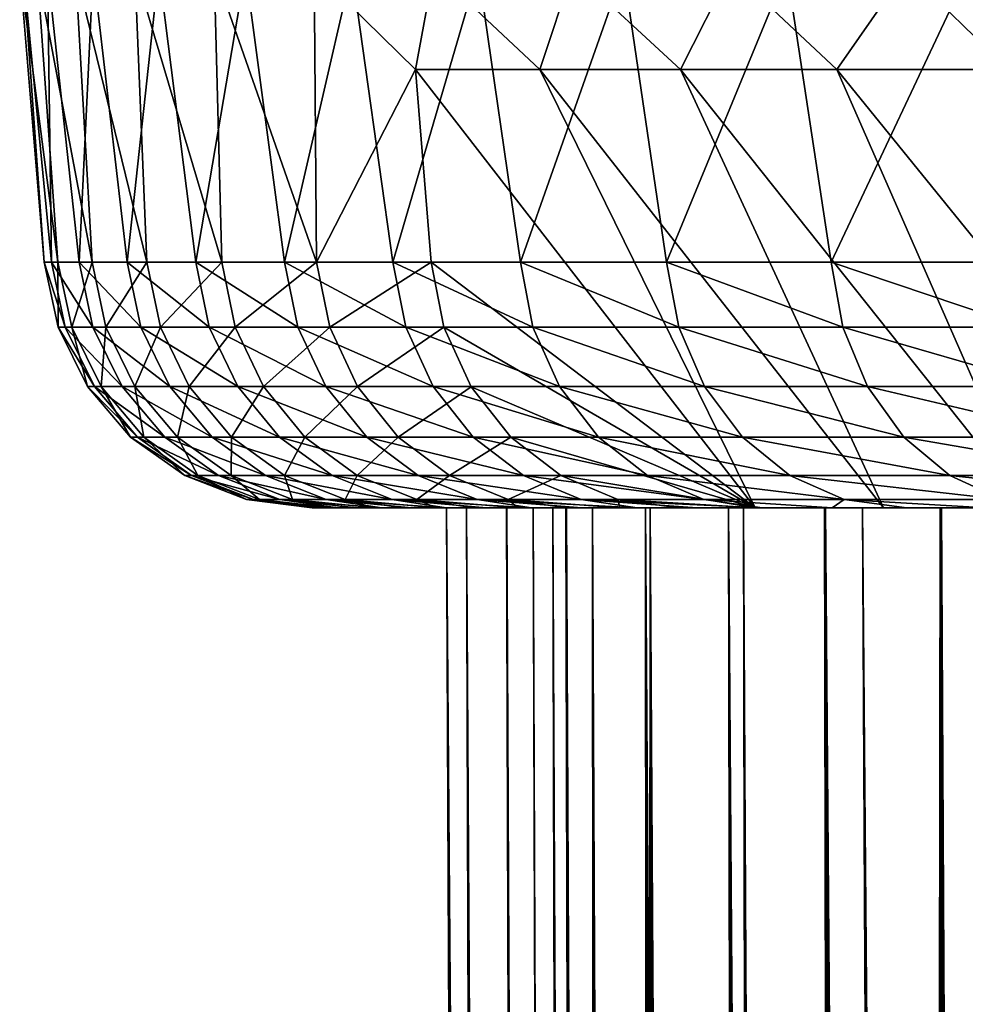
# Model space of a CAD drawing. Header units: millimetres. Extents: x -39 to 39, y -2 to 145.
# Tile 656 of 656: x -19 to -15.48, y 119.15 to 122.81. Entities that reach past the tile are written whole.
import ezdxf

# ---------------------------------------------------------------- set-up
doc = ezdxf.new("R2010")
doc.units = ezdxf.units.MM
doc.header["$LTSCALE"] = 65.185185
for name, color, linetype in [('1', 7, 'CONTINUOUS'), ('12', 7, 'CONTINUOUS'), ('164', 7, 'CONTINUOUS'), ('166', 7, 'CONTINUOUS'), ('2', 7, 'CONTINUOUS'), ('3', 7, 'CONTINUOUS'), ('42', 7, 'CONTINUOUS'), ('43', 7, 'CONTINUOUS'), ('44', 7, 'CONTINUOUS'), ('61', 7, 'CONTINUOUS'), ('62', 7, 'CONTINUOUS'), ('63', 7, 'CONTINUOUS'), ('64', 7, 'CONTINUOUS'), ('65', 7, 'CONTINUOUS')]:
    doc.layers.add(name, color=color, linetype=linetype)

msp = doc.modelspace()

# ---------------------------------------------------------------- linework, layer by layer
at = {"layer": '1', "color": 7, "linetype": 'Continuous'}
for points in [[(-17.4079, 121, 0.5786), (-17.3333, 121, 1.7101), (-17.9083, 121, 0.0835), (-17.4079, 121, 0.5786)], [(-17.9083, 121, 0.0835), (-17.3333, 121, 1.7101), (-17.8958, 121, 0.6778), (-17.9083, 121, 0.0835)], [(-17.9012, 121, -0.5114), (-17.4079, 121, 0.5786), (-17.9083, 121, 0.0835), (-17.9012, 121, -0.5114)], [(-17.0856, 121, 0.5681), (-17.4079, 121, 0.5786), (-17.9012, 121, -0.5114), (-17.0856, 121, 0.5681)], [(-17.8745, 121, -1.1048), (-17.0856, 121, 0.5681), (-17.9012, 121, -0.5114), (-17.8745, 121, -1.1048)], [(-17.8958, 121, 0.6778), (-17.3333, 121, 1.7101), (-17.8636, 121, 1.2699), (-17.8958, 121, 0.6778)], [(-17.8282, 121, -1.6954), (-17.0856, 121, 0.5681), (-17.8745, 121, -1.1048), (-17.8282, 121, -1.6954)], [(-17.3333, 121, 1.7101), (-17.1853, 121, 2.8344), (-17.8636, 121, 1.2699), (-17.3333, 121, 1.7101)], [(-17.8636, 121, 1.2699), (-17.1853, 121, 2.8344), (-17.8117, 121, 1.8604), (-17.8636, 121, 1.2699)], [(-17.0859, 121, -0.5564), (-17.0856, 121, 0.5681), (-17.8282, 121, -1.6954), (-17.0859, 121, -0.5564)], [(-17.7619, 121, -2.2859), (-17.0859, 121, -0.5564), (-17.8282, 121, -1.6954), (-17.7619, 121, -2.2859)], [(-17.1853, 121, 2.8344), (-16.9645, 121, 3.9466), (-17.8117, 121, 1.8604), (-17.1853, 121, 2.8344)], [(-17.8117, 121, 1.8604), (-16.9645, 121, 3.9466), (-17.74, 121, 2.4507), (-17.8117, 121, 1.8604)], [(-17.0124, 121, -1.6785), (-17.0859, 121, -0.5564), (-17.7619, 121, -2.2859), (-17.0124, 121, -1.6785)], [(-17.6759, 121, -2.8754), (-17.0124, 121, -1.6785), (-17.7619, 121, -2.2859), (-17.6759, 121, -2.8754)], [(-17.74, 121, 2.4507), (-16.9645, 121, 3.9466), (-17.6487, 121, 3.0389), (-17.74, 121, 2.4507)], [(-17.5706, 121, -3.4614), (-17.0124, 121, -1.6785), (-17.6759, 121, -2.8754), (-17.5706, 121, -3.4614)], [(-16.9645, 121, 3.9466), (-15.9983, 121, 6.0244), (-17.6487, 121, 3.0389), (-16.9645, 121, 3.9466)], [(-17.6487, 121, 3.0389), (-15.9983, 121, 6.0244), (-17.5383, 121, 3.623), (-17.6487, 121, 3.0389)], [(-17.1834, 121, -2.8458), (-17.0124, 121, -1.6785), (-17.5706, 121, -3.4614), (-17.1834, 121, -2.8458)], [(-17.4466, 121, -4.0416), (-17.1834, 121, -2.8458), (-17.5706, 121, -3.4614), (-17.4466, 121, -4.0416)], [(-15.9983, 121, 6.0244), (-15.5676, 121, 7.0632), (-17.5383, 121, 3.623), (-15.9983, 121, 6.0244)], [(-17.5383, 121, 3.623), (-15.5676, 121, 7.0632), (-17.4089, 121, 4.2013), (-17.5383, 121, 3.623)], [(-16.9618, 121, -3.9579), (-17.1834, 121, -2.8458), (-17.4466, 121, -4.0416), (-16.9618, 121, -3.9579)], [(-17.3041, 121, -4.6145), (-16.9618, 121, -3.9579), (-17.4466, 121, -4.0416), (-17.3041, 121, -4.6145)], [(-15.5676, 121, 7.0632), (-15.8614, 121, 7.1963), (-17.4089, 121, 4.2013), (-15.5676, 121, 7.0632)], [(-17.4089, 121, 4.2013), (-15.8614, 121, 7.1963), (-17.26, 121, 4.7758), (-17.4089, 121, 4.2013)], [(-17.1428, 121, -5.1821), (-16.9618, 121, -3.9579), (-17.3041, 121, -4.6145), (-17.1428, 121, -5.1821)], [(-15.8614, 121, 7.1963), (-15.3595, 121, 8.2131), (-17.26, 121, 4.7758), (-15.8614, 121, 7.1963)], [(-17.26, 121, 4.7758), (-15.3595, 121, 8.2131), (-17.0918, 121, 5.3464), (-17.26, 121, 4.7758)], [(-16.8652, 121, -2.7933), (-17.0124, 121, -1.6785), (-17.1834, 121, -2.8458), (-16.8652, 121, -2.7933)], [(-16.6684, 121, -5.0532), (-16.9618, 121, -3.9579), (-17.1428, 121, -5.1821), (-16.6684, 121, -5.0532)], [(-16.9625, 121, -5.7444), (-16.6684, 121, -5.0532), (-17.1428, 121, -5.1821), (-16.9625, 121, -5.7444)], [(-17.0918, 121, 5.3464), (-15.3595, 121, 8.2131), (-13.2932, 121, 12.0003), (-17.0918, 121, 5.3464)], [(-16.9048, 121, 5.9113), (-17.0918, 121, 5.3464), (-13.2932, 121, 12.0003), (-16.9048, 121, 5.9113)], [(-16.6504, 121, 3.8734), (-16.3597, 121, 4.9596), (-16.9645, 121, 3.9466), (-16.6504, 121, 3.8734)], [(-16.3597, 121, 4.9596), (-15.9983, 121, 6.0244), (-16.9645, 121, 3.9466), (-16.3597, 121, 4.9596)], [(-16.7634, 121, -6.3015), (-16.6684, 121, -5.0532), (-16.9625, 121, -5.7444), (-16.7634, 121, -6.3015)], [(-16.6996, 121, 6.4686), (-16.9048, 121, 5.9113), (-13.6835, 121, 11.5535), (-16.6996, 121, 6.4686)], [(-13.6835, 121, 11.5535), (-16.9048, 121, 5.9113), (-13.2932, 121, 12.0003), (-13.6835, 121, 11.5535)], [(-16.3042, 121, -6.1271), (-16.6684, 121, -5.0532), (-16.7634, 121, -6.3015), (-16.3042, 121, -6.1271)], [(-16.5455, 121, -6.8534), (-16.3042, 121, -6.1271), (-16.7634, 121, -6.3015), (-16.5455, 121, -6.8534)], [(-16.4766, 121, 7.0173), (-16.6996, 121, 6.4686), (-14.0582, 121, 11.0944), (-16.4766, 121, 7.0173)], [(-14.0582, 121, 11.0944), (-16.6996, 121, 6.4686), (-13.6835, 121, 11.5535), (-14.0582, 121, 11.0944)], [(-16.0024, 121, -6.0135), (-16.3042, 121, -6.1271), (-16.5455, 121, -6.8534), (-16.0024, 121, -6.0135)], [(-16.2603, 121, -6.7352), (-16.0024, 121, -6.0135), (-16.5455, 121, -6.8534), (-16.2603, 121, -6.7352)], [(-16.2346, 121, 7.5599), (-16.4766, 121, 7.0173), (-14.4186, 121, 10.6216), (-16.2346, 121, 7.5599)], [(-14.4186, 121, 10.6216), (-16.4766, 121, 7.0173), (-14.0582, 121, 11.0944), (-14.4186, 121, 10.6216)], [(-15.5724, 121, -7.0526), (-16.0024, 121, -6.0135), (-16.2603, 121, -6.7352), (-15.5724, 121, -7.0526)], [(-15.5724, 121, -7.0526), (-16.2603, 121, -6.7352), (-15.7832, 121, -7.7873), (-15.5724, 121, -7.0526)], [(-15.9744, 121, 8.0951), (-16.2346, 121, 7.5599), (-14.7635, 121, 10.1366), (-15.9744, 121, 8.0951)], [(-14.7635, 121, 10.1366), (-16.2346, 121, 7.5599), (-14.4186, 121, 10.6216), (-14.7635, 121, 10.1366)], [(-15.6969, 121, 8.6212), (-15.9744, 121, 8.0951), (-15.092, 121, 9.6411), (-15.6969, 121, 8.6212)], [(-15.092, 121, 9.6411), (-15.9744, 121, 8.0951), (-14.7635, 121, 10.1366), (-15.092, 121, 9.6411)], [(-15.0751, 121, -8.0611), (-15.5724, 121, -7.0526), (-15.7832, 121, -7.7873), (-15.0751, 121, -8.0611)], [(-15.2416, 121, -8.8008), (-15.0751, 121, -8.0611), (-15.7832, 121, -7.7873), (-15.2416, 121, -8.8008)], [(-15.4028, 121, 9.1364), (-15.6969, 121, 8.6212), (-15.092, 121, 9.6411), (-15.4028, 121, 9.1364)]]:
    msp.add_3dface(points, dxfattribs=at)
at = {"layer": '12', "color": 7, "linetype": 'Continuous'}
for points in [[(-17.0859, 121, -0.5564), (-17.0124, 121, -1.6785), (-16.7955, 38.299, -0.5949), (-17.0859, 121, -0.5564)], [(-17.0856, 121, 0.5681), (-17.0859, 121, -0.5564), (-16.8009, 38.299, 0.4147), (-17.0856, 121, 0.5681)], [(-16.8009, 38.299, 0.4147), (-17.0859, 121, -0.5564), (-16.8058, 38.299, -0.0902), (-16.8009, 38.299, 0.4147)], [(-16.8058, 38.299, -0.0902), (-17.0859, 121, -0.5564), (-16.7955, 38.299, -0.5949), (-16.8058, 38.299, -0.0902)], [(-16.7809, 38.2987, 0.9191), (-17.0856, 121, 0.5681), (-16.8009, 38.299, 0.4147), (-16.7809, 38.2987, 0.9191)], [(-17.0124, 121, -1.6785), (-16.8652, 121, -2.7933), (-16.6738, 38.299, -2.1042), (-17.0124, 121, -1.6785)], [(-16.7955, 38.299, -0.5949), (-17.0124, 121, -1.6785), (-16.7701, 38.299, -1.0992), (-16.7955, 38.299, -0.5949)], [(-16.7701, 38.299, -1.0992), (-17.0124, 121, -1.6785), (-16.7295, 38.299, -1.6024), (-16.7701, 38.299, -1.0992)], [(-16.7295, 38.299, -1.6024), (-17.0124, 121, -1.6785), (-16.6738, 38.299, -2.1042), (-16.7295, 38.299, -1.6024)], [(-16.8652, 121, -2.7933), (-16.5174, 38.2987, -3.1016), (-16.6031, 38.299, -2.6041), (-16.8652, 121, -2.7933)], [(-16.6738, 38.299, -2.1042), (-16.8652, 121, -2.7933), (-16.6031, 38.299, -2.6041), (-16.6738, 38.299, -2.1042)], [(-16.6504, 121, 3.8734), (-16.447, 38.2987, 3.4554), (-16.3358, 38.299, 3.9479), (-16.6504, 121, 3.8734)], [(-16.3597, 121, 4.9596), (-16.6504, 121, 3.8734), (-16.2098, 38.299, 4.4369), (-16.3597, 121, 4.9596)], [(-16.2098, 38.299, 4.4369), (-16.6504, 121, 3.8734), (-16.3358, 38.299, 3.9479), (-16.2098, 38.299, 4.4369)], [(-15.9983, 121, 6.0244), (-16.3597, 121, 4.9596), (-15.7447, 38.299, 5.8778), (-15.9983, 121, 6.0244)], [(-15.7447, 38.299, 5.8778), (-16.3597, 121, 4.9596), (-15.9141, 38.299, 5.4023), (-15.7447, 38.299, 5.8778)], [(-15.9141, 38.299, 5.4023), (-16.3597, 121, 4.9596), (-16.0692, 38.299, 4.9218), (-15.9141, 38.299, 5.4023)], [(-16.0692, 38.299, 4.9218), (-16.3597, 121, 4.9596), (-16.2098, 38.299, 4.4369), (-16.0692, 38.299, 4.9218)], [(-16.0024, 121, -6.0135), (-15.5724, 121, -7.0526), (-15.6807, 38.299, -6.0464), (-16.0024, 121, -6.0135)], [(-15.8553, 38.2987, -5.5726), (-16.0024, 121, -6.0135), (-15.6807, 38.299, -6.0464), (-15.8553, 38.2987, -5.5726)], [(-15.5676, 121, 7.0632), (-15.9983, 121, 6.0244), (-15.3633, 38.299, 6.8126), (-15.5676, 121, 7.0632)], [(-15.3633, 38.299, 6.8126), (-15.9983, 121, 6.0244), (-15.561, 38.299, 6.3481), (-15.3633, 38.299, 6.8126)], [(-15.561, 38.299, 6.3481), (-15.9983, 121, 6.0244), (-15.7447, 38.299, 5.8778), (-15.561, 38.299, 6.3481)], [(-15.6807, 38.299, -6.0464), (-15.5724, 121, -7.0526), (-15.492, 38.299, -6.5147), (-15.6807, 38.299, -6.0464)], [(-15.5724, 121, -7.0526), (-15.0751, 121, -8.0611), (-15.2893, 38.299, -6.9771), (-15.5724, 121, -7.0526)], [(-15.492, 38.299, -6.5147), (-15.5724, 121, -7.0526), (-15.2893, 38.299, -6.9771), (-15.492, 38.299, -6.5147)], [(-15.1518, 38.2987, 7.2709), (-15.5676, 121, 7.0632), (-15.3633, 38.299, 6.8126), (-15.1518, 38.2987, 7.2709)]]:
    msp.add_3dface(points, dxfattribs=at)
at = {"layer": '164', "color": 7, "linetype": 'Continuous'}
for points in [[(-16.2603, 121, -6.7352), (-17.4658, 121.9128, -7.2346), (-17.5238, 122.6299, -7.2586), (-16.2603, 121, -6.7352)], [(-16.2603, 121, -6.7352), (-17.4179, 121.671, -7.2147), (-17.4658, 121.9128, -7.2346), (-16.2603, 121, -6.7352)], [(-17.4179, 121.671, -7.2147), (-16.2603, 121, -6.7352), (-17.317, 121.4501, -7.1729), (-17.4179, 121.671, -7.2147)], [(-17.317, 121.4501, -7.1729), (-16.2603, 121, -6.7352), (-17.1692, 121.2625, -7.1117), (-17.317, 121.4501, -7.1729)], [(-17.1692, 121.2625, -7.1117), (-16.2603, 121, -6.7352), (-16.9835, 121.1197, -7.0348), (-17.1692, 121.2625, -7.1117)], [(-16.9835, 121.1197, -7.0348), (-16.2603, 121, -6.7352), (-16.7713, 121.0304, -6.9469), (-16.9835, 121.1197, -7.0348)], [(-16.2603, 121, -6.7352), (-16.5455, 121, -6.8534), (-16.7713, 121.0304, -6.9469), (-16.2603, 121, -6.7352)]]:
    msp.add_3dface(points, dxfattribs=at)
at = {"layer": '166', "color": 7, "linetype": 'Continuous'}
for points in [[(-16.2603, 121, -6.7352), (-17.5238, 122.6299, -7.2586), (-17.0612, 122.6299, -8.2878), (-16.2603, 121, -6.7352)], [(-15.7832, 121, -7.7873), (-16.2603, 121, -6.7352), (-17.0612, 122.6299, -8.2878), (-15.7832, 121, -7.7873)], [(-15.7832, 121, -7.7873), (-17.0612, 122.6299, -8.2878), (-16.5381, 122.6299, -9.2877), (-15.7832, 121, -7.7873)], [(-15.2416, 121, -8.8008), (-15.7832, 121, -7.7873), (-16.5381, 122.6299, -9.2877), (-15.2416, 121, -8.8008)], [(-15.2416, 121, -8.8008), (-16.5381, 122.6299, -9.2877), (-15.9566, 122.6299, -10.2547), (-15.2416, 121, -8.8008)], [(-14.6341, 121, -9.7774), (-15.2416, 121, -8.8008), (-15.9566, 122.6299, -10.2547), (-14.6341, 121, -9.7774)], [(-14.6341, 121, -9.7774), (-15.9566, 122.6299, -10.2547), (-15.3185, 122.6299, -11.1854), (-14.6341, 121, -9.7774)]]:
    msp.add_3dface(points, dxfattribs=at)
at = {"layer": '2', "color": 7, "linetype": 'Continuous'}
for points in [[(-18.8523, 121.6717, -0.1898), (-18.8261, 121.6717, 1.012), (-18.9039, 121.9128, -0.1904), (-18.8523, 121.6717, -0.1898)], [(-18.9039, 121.9128, -0.1904), (-18.8261, 121.6717, 1.012), (-18.8776, 121.9128, 1.0148), (-18.9039, 121.9128, -0.1904)], [(-18.8534, 121.9128, -1.3947), (-18.8523, 121.6717, -0.1898), (-18.9039, 121.9128, -0.1904), (-18.8534, 121.9128, -1.3947)], [(-18.8261, 121.6717, 1.012), (-18.7233, 121.6717, 2.2097), (-18.8776, 121.9128, 1.0148), (-18.8261, 121.6717, 1.012)], [(-18.8776, 121.9128, 1.0148), (-18.7233, 121.6717, 2.2097), (-18.7746, 121.9128, 2.2157), (-18.8776, 121.9128, 1.0148)], [(-18.8019, 121.6717, -1.3909), (-18.8523, 121.6717, -0.1898), (-18.8534, 121.9128, -1.3947), (-18.8019, 121.6717, -1.3909)], [(-18.7262, 121.9128, -2.5933), (-18.8019, 121.6717, -1.3909), (-18.8534, 121.9128, -1.3947), (-18.7262, 121.9128, -2.5933)], [(-18.675, 121.6717, -2.5863), (-18.8019, 121.6717, -1.3909), (-18.7262, 121.9128, -2.5933), (-18.675, 121.6717, -2.5863)], [(-18.7233, 121.6717, 2.2097), (-18.5444, 121.6717, 3.3984), (-18.7746, 121.9128, 2.2157), (-18.7233, 121.6717, 2.2097)], [(-18.7746, 121.9128, 2.2157), (-18.5444, 121.6717, 3.3984), (-18.5952, 121.9128, 3.4077), (-18.7746, 121.9128, 2.2157)], [(-18.5228, 121.9128, -3.7815), (-18.675, 121.6717, -2.5863), (-18.7262, 121.9128, -2.5933), (-18.5228, 121.9128, -3.7815)], [(-18.4722, 121.6717, -3.7711), (-18.675, 121.6717, -2.5863), (-18.5228, 121.9128, -3.7815), (-18.4722, 121.6717, -3.7711)], [(-18.5444, 121.6717, 3.3984), (-18.2902, 121.6717, 4.5733), (-18.5952, 121.9128, 3.4077), (-18.5444, 121.6717, 3.3984)], [(-18.5952, 121.9128, 3.4077), (-18.2902, 121.6717, 4.5733), (-18.3403, 121.9128, 4.5858), (-18.5952, 121.9128, 3.4077)], [(-18.2442, 121.9128, -4.9542), (-18.4722, 121.6717, -3.7711), (-18.5228, 121.9128, -3.7815), (-18.2442, 121.9128, -4.9542)], [(-18.1944, 121.6717, -4.9407), (-18.4722, 121.6717, -3.7711), (-18.2442, 121.9128, -4.9542), (-18.1944, 121.6717, -4.9407)], [(-18.2902, 121.6717, 4.5733), (-17.9615, 121.6717, 5.7296), (-18.3403, 121.9128, 4.5858), (-18.2902, 121.6717, 4.5733)], [(-18.3403, 121.9128, 4.5858), (-17.9615, 121.6717, 5.7296), (-18.0107, 121.9128, 5.7453), (-18.3403, 121.9128, 4.5858)], [(-17.8914, 121.9128, -6.1068), (-18.1944, 121.6717, -4.9407), (-18.2442, 121.9128, -4.9542), (-17.8914, 121.9128, -6.1068)], [(-17.8425, 121.6717, -6.0901), (-18.1944, 121.6717, -4.9407), (-17.8914, 121.9128, -6.1068), (-17.8425, 121.6717, -6.0901)], [(-17.9615, 121.6717, 5.7296), (-17.5599, 121.6717, 6.8626), (-18.0107, 121.9128, 5.7453), (-17.9615, 121.6717, 5.7296)], [(-18.0107, 121.9128, 5.7453), (-17.5599, 121.6717, 6.8626), (-17.608, 121.9128, 6.8814), (-18.0107, 121.9128, 5.7453)], [(-17.4658, 121.9128, -7.2346), (-17.8425, 121.6717, -6.0901), (-17.8914, 121.9128, -6.1068), (-17.4658, 121.9128, -7.2346)], [(-17.4179, 121.671, -7.2147), (-17.8425, 121.6717, -6.0901), (-17.4658, 121.9128, -7.2346), (-17.4179, 121.671, -7.2147)], [(-17.5599, 121.6717, 6.8626), (-17.0869, 121.6717, 7.9677), (-17.608, 121.9128, 6.8814), (-17.5599, 121.6717, 6.8626)], [(-17.608, 121.9128, 6.8814), (-17.0869, 121.6717, 7.9677), (-17.1336, 121.9128, 7.9896), (-17.608, 121.9128, 6.8814)], [(-17.0869, 121.6717, 7.9677), (-16.5444, 121.6717, 9.0405), (-17.1336, 121.9128, 7.9896), (-17.0869, 121.6717, 7.9677)], [(-17.1336, 121.9128, 7.9896), (-16.5444, 121.6717, 9.0405), (-16.5897, 121.9128, 9.0652), (-17.1336, 121.9128, 7.9896)], [(-16.5444, 121.6717, 9.0405), (-15.9346, 121.6717, 10.0764), (-16.5897, 121.9128, 9.0652), (-16.5444, 121.6717, 9.0405)], [(-16.5897, 121.9128, 9.0652), (-15.9346, 121.6717, 10.0764), (-15.9782, 121.9128, 10.104), (-16.5897, 121.9128, 9.0652)], [(-15.9346, 121.6717, 10.0764), (-15.26, 121.6717, 11.0714), (-15.9782, 121.9128, 10.104), (-15.9346, 121.6717, 10.0764)], [(-15.9782, 121.9128, 10.104), (-15.26, 121.6717, 11.0714), (-15.3018, 121.9128, 11.1017), (-15.9782, 121.9128, 10.104)], [(-18.8261, 121.6717, 1.012), (-18.8523, 121.6717, -0.1898), (-18.717, 121.4503, 1.0061), (-18.8261, 121.6717, 1.012)], [(-18.8523, 121.6717, -0.1898), (-18.8019, 121.6717, -1.3909), (-18.7431, 121.4503, -0.1887), (-18.8523, 121.6717, -0.1898)], [(-18.717, 121.4503, 1.0061), (-18.8523, 121.6717, -0.1898), (-18.7431, 121.4503, -0.1887), (-18.717, 121.4503, 1.0061)], [(-18.7233, 121.6717, 2.2097), (-18.8261, 121.6717, 1.012), (-18.6149, 121.4503, 2.1969), (-18.7233, 121.6717, 2.2097)], [(-18.6149, 121.4503, 2.1969), (-18.8261, 121.6717, 1.012), (-18.717, 121.4503, 1.0061), (-18.6149, 121.4503, 2.1969)], [(-18.8019, 121.6717, -1.3909), (-18.675, 121.6717, -2.5863), (-18.693, 121.4503, -1.3828), (-18.8019, 121.6717, -1.3909)], [(-18.7431, 121.4503, -0.1887), (-18.8019, 121.6717, -1.3909), (-18.693, 121.4503, -1.3828), (-18.7431, 121.4503, -0.1887)], [(-18.5444, 121.6717, 3.3984), (-18.7233, 121.6717, 2.2097), (-18.437, 121.4503, 3.3787), (-18.5444, 121.6717, 3.3984)], [(-18.437, 121.4503, 3.3787), (-18.7233, 121.6717, 2.2097), (-18.6149, 121.4503, 2.1969), (-18.437, 121.4503, 3.3787)], [(-18.693, 121.4503, -1.3828), (-18.675, 121.6717, -2.5863), (-18.5668, 121.4503, -2.5713), (-18.693, 121.4503, -1.3828)], [(-18.675, 121.6717, -2.5863), (-18.4722, 121.6717, -3.7711), (-18.5668, 121.4503, -2.5713), (-18.675, 121.6717, -2.5863)], [(-18.5668, 121.4503, -2.5713), (-18.4722, 121.6717, -3.7711), (-18.3652, 121.4503, -3.7493), (-18.5668, 121.4503, -2.5713)], [(-18.2902, 121.6717, 4.5733), (-18.5444, 121.6717, 3.3984), (-18.1842, 121.4503, 4.5468), (-18.2902, 121.6717, 4.5733)], [(-18.1842, 121.4503, 4.5468), (-18.5444, 121.6717, 3.3984), (-18.437, 121.4503, 3.3787), (-18.1842, 121.4503, 4.5468)], [(-18.4722, 121.6717, -3.7711), (-18.1944, 121.6717, -4.9407), (-18.3652, 121.4503, -3.7493), (-18.4722, 121.6717, -3.7711)], [(-18.3652, 121.4503, -3.7493), (-18.1944, 121.6717, -4.9407), (-18.089, 121.4503, -4.9121), (-18.3652, 121.4503, -3.7493)], [(-17.9615, 121.6717, 5.7296), (-18.2902, 121.6717, 4.5733), (-17.8575, 121.4503, 5.6964), (-17.9615, 121.6717, 5.7296)], [(-17.8575, 121.4503, 5.6964), (-18.2902, 121.6717, 4.5733), (-18.1842, 121.4503, 4.5468), (-17.8575, 121.4503, 5.6964)], [(-18.1944, 121.6717, -4.9407), (-17.8425, 121.6717, -6.0901), (-18.089, 121.4503, -4.9121), (-18.1944, 121.6717, -4.9407)], [(-18.089, 121.4503, -4.9121), (-17.8425, 121.6717, -6.0901), (-17.7392, 121.4503, -6.0549), (-18.089, 121.4503, -4.9121)], [(-17.5599, 121.6717, 6.8626), (-17.9615, 121.6717, 5.7296), (-17.4582, 121.4503, 6.8229), (-17.5599, 121.6717, 6.8626)], [(-17.4582, 121.4503, 6.8229), (-17.9615, 121.6717, 5.7296), (-17.8575, 121.4503, 5.6964), (-17.4582, 121.4503, 6.8229)], [(-17.8425, 121.6717, -6.0901), (-17.4179, 121.671, -7.2147), (-17.7392, 121.4503, -6.0549), (-17.8425, 121.6717, -6.0901)], [(-17.7392, 121.4503, -6.0549), (-17.4179, 121.671, -7.2147), (-17.317, 121.4501, -7.1729), (-17.7392, 121.4503, -6.0549)], [(-17.0869, 121.6717, 7.9677), (-17.5599, 121.6717, 6.8626), (-16.9879, 121.4503, 7.9216), (-17.0869, 121.6717, 7.9677)], [(-16.9879, 121.4503, 7.9216), (-17.5599, 121.6717, 6.8626), (-17.4582, 121.4503, 6.8229), (-16.9879, 121.4503, 7.9216)], [(-16.5444, 121.6717, 9.0405), (-17.0869, 121.6717, 7.9677), (-16.4485, 121.4503, 8.9881), (-16.5444, 121.6717, 9.0405)], [(-16.4485, 121.4503, 8.9881), (-17.0869, 121.6717, 7.9677), (-16.9879, 121.4503, 7.9216), (-16.4485, 121.4503, 8.9881)], [(-15.9346, 121.6717, 10.0764), (-16.5444, 121.6717, 9.0405), (-15.8423, 121.4503, 10.0181), (-15.9346, 121.6717, 10.0764)], [(-15.8423, 121.4503, 10.0181), (-16.5444, 121.6717, 9.0405), (-16.4485, 121.4503, 8.9881), (-15.8423, 121.4503, 10.0181)], [(-15.26, 121.6717, 11.0714), (-15.9346, 121.6717, 10.0764), (-15.1716, 121.4503, 11.0073), (-15.26, 121.6717, 11.0714)], [(-15.1716, 121.4503, 11.0073), (-15.9346, 121.6717, 10.0764), (-15.8423, 121.4503, 10.0181), (-15.1716, 121.4503, 11.0073)], [(-18.717, 121.4503, 1.0061), (-18.7431, 121.4503, -0.1887), (-18.5571, 121.2624, 0.9975), (-18.717, 121.4503, 1.0061)], [(-18.7431, 121.4503, -0.1887), (-18.693, 121.4503, -1.3828), (-18.583, 121.2624, -0.1871), (-18.7431, 121.4503, -0.1887)], [(-18.5571, 121.2624, 0.9975), (-18.7431, 121.4503, -0.1887), (-18.583, 121.2624, -0.1871), (-18.5571, 121.2624, 0.9975)], [(-18.6149, 121.4503, 2.1969), (-18.717, 121.4503, 1.0061), (-18.4558, 121.2624, 2.1781), (-18.6149, 121.4503, 2.1969)], [(-18.4558, 121.2624, 2.1781), (-18.717, 121.4503, 1.0061), (-18.5571, 121.2624, 0.9975), (-18.4558, 121.2624, 2.1781)], [(-18.693, 121.4503, -1.3828), (-18.5668, 121.4503, -2.5713), (-18.5333, 121.2624, -1.371), (-18.693, 121.4503, -1.3828)], [(-18.583, 121.2624, -0.1871), (-18.693, 121.4503, -1.3828), (-18.5333, 121.2624, -1.371), (-18.583, 121.2624, -0.1871)], [(-18.437, 121.4503, 3.3787), (-18.6149, 121.4503, 2.1969), (-18.2795, 121.2624, 3.3498), (-18.437, 121.4503, 3.3787)], [(-18.2795, 121.2624, 3.3498), (-18.6149, 121.4503, 2.1969), (-18.4558, 121.2624, 2.1781), (-18.2795, 121.2624, 3.3498)], [(-18.5668, 121.4503, -2.5713), (-18.3652, 121.4503, -3.7493), (-18.4082, 121.2624, -2.5493), (-18.5668, 121.4503, -2.5713)], [(-18.5333, 121.2624, -1.371), (-18.5668, 121.4503, -2.5713), (-18.4082, 121.2624, -2.5493), (-18.5333, 121.2624, -1.371)], [(-18.1842, 121.4503, 4.5468), (-18.437, 121.4503, 3.3787), (-18.0289, 121.2624, 4.508), (-18.1842, 121.4503, 4.5468)], [(-18.0289, 121.2624, 4.508), (-18.437, 121.4503, 3.3787), (-18.2795, 121.2624, 3.3498), (-18.0289, 121.2624, 4.508)], [(-18.4082, 121.2624, -2.5493), (-18.3652, 121.4503, -3.7493), (-18.2083, 121.2624, -3.7173), (-18.4082, 121.2624, -2.5493)], [(-18.3652, 121.4503, -3.7493), (-18.089, 121.4503, -4.9121), (-18.2083, 121.2624, -3.7173), (-18.3652, 121.4503, -3.7493)], [(-18.2083, 121.2624, -3.7173), (-18.089, 121.4503, -4.9121), (-17.9344, 121.2624, -4.8701), (-18.2083, 121.2624, -3.7173)], [(-17.8575, 121.4503, 5.6964), (-18.1842, 121.4503, 4.5468), (-17.7049, 121.2624, 5.6477), (-17.8575, 121.4503, 5.6964)], [(-17.7049, 121.2624, 5.6477), (-18.1842, 121.4503, 4.5468), (-18.0289, 121.2624, 4.508), (-17.7049, 121.2624, 5.6477)], [(-18.089, 121.4503, -4.9121), (-17.7392, 121.4503, -6.0549), (-17.9344, 121.2624, -4.8701), (-18.089, 121.4503, -4.9121)], [(-17.9344, 121.2624, -4.8701), (-17.7392, 121.4503, -6.0549), (-17.5876, 121.2624, -6.0031), (-17.9344, 121.2624, -4.8701)], [(-17.4582, 121.4503, 6.8229), (-17.8575, 121.4503, 5.6964), (-17.309, 121.2624, 6.7646), (-17.4582, 121.4503, 6.8229)], [(-17.309, 121.2624, 6.7646), (-17.8575, 121.4503, 5.6964), (-17.7049, 121.2624, 5.6477), (-17.309, 121.2624, 6.7646)], [(-17.7392, 121.4503, -6.0549), (-17.317, 121.4501, -7.1729), (-17.5876, 121.2624, -6.0031), (-17.7392, 121.4503, -6.0549)], [(-17.5876, 121.2624, -6.0031), (-17.317, 121.4501, -7.1729), (-17.1692, 121.2625, -7.1117), (-17.5876, 121.2624, -6.0031)], [(-16.9879, 121.4503, 7.9216), (-17.4582, 121.4503, 6.8229), (-16.8427, 121.2624, 7.8539), (-16.9879, 121.4503, 7.9216)], [(-16.8427, 121.2624, 7.8539), (-17.4582, 121.4503, 6.8229), (-17.309, 121.2624, 6.7646), (-16.8427, 121.2624, 7.8539)], [(-16.4485, 121.4503, 8.9881), (-16.9879, 121.4503, 7.9216), (-16.308, 121.2624, 8.9113), (-16.4485, 121.4503, 8.9881)], [(-16.308, 121.2624, 8.9113), (-16.9879, 121.4503, 7.9216), (-16.8427, 121.2624, 7.8539), (-16.308, 121.2624, 8.9113)], [(-15.8423, 121.4503, 10.0181), (-16.4485, 121.4503, 8.9881), (-15.7069, 121.2624, 9.9325), (-15.8423, 121.4503, 10.0181)], [(-15.7069, 121.2624, 9.9325), (-16.4485, 121.4503, 8.9881), (-16.308, 121.2624, 8.9113), (-15.7069, 121.2624, 9.9325)], [(-15.1716, 121.4503, 11.0073), (-15.8423, 121.4503, 10.0181), (-15.042, 121.2624, 10.9133), (-15.1716, 121.4503, 11.0073)], [(-15.042, 121.2624, 10.9133), (-15.8423, 121.4503, 10.0181), (-15.7069, 121.2624, 9.9325), (-15.042, 121.2624, 10.9133)], [(-18.5571, 121.2624, 0.9975), (-18.583, 121.2624, -0.1871), (-18.3561, 121.1194, 0.9867), (-18.5571, 121.2624, 0.9975)], [(-18.583, 121.2624, -0.1871), (-18.5333, 121.2624, -1.371), (-18.3817, 121.1194, -0.1851), (-18.583, 121.2624, -0.1871)], [(-18.3561, 121.1194, 0.9867), (-18.583, 121.2624, -0.1871), (-18.3817, 121.1194, -0.1851), (-18.3561, 121.1194, 0.9867)], [(-18.4558, 121.2624, 2.1781), (-18.5571, 121.2624, 0.9975), (-18.2559, 121.1194, 2.1545), (-18.4558, 121.2624, 2.1781)], [(-18.2559, 121.1194, 2.1545), (-18.5571, 121.2624, 0.9975), (-18.3561, 121.1194, 0.9867), (-18.2559, 121.1194, 2.1545)], [(-18.5333, 121.2624, -1.371), (-18.4082, 121.2624, -2.5493), (-18.3325, 121.1194, -1.3562), (-18.5333, 121.2624, -1.371)], [(-18.3817, 121.1194, -0.1851), (-18.5333, 121.2624, -1.371), (-18.3325, 121.1194, -1.3562), (-18.3817, 121.1194, -0.1851)], [(-18.2795, 121.2624, 3.3498), (-18.4558, 121.2624, 2.1781), (-18.0815, 121.1194, 3.3136), (-18.2795, 121.2624, 3.3498)], [(-18.0815, 121.1194, 3.3136), (-18.4558, 121.2624, 2.1781), (-18.2559, 121.1194, 2.1545), (-18.0815, 121.1194, 3.3136)], [(-18.4082, 121.2624, -2.5493), (-18.2083, 121.2624, -3.7173), (-18.2089, 121.1194, -2.5217), (-18.4082, 121.2624, -2.5493)], [(-18.3325, 121.1194, -1.3562), (-18.4082, 121.2624, -2.5493), (-18.2089, 121.1194, -2.5217), (-18.3325, 121.1194, -1.3562)], [(-18.0289, 121.2624, 4.508), (-18.2795, 121.2624, 3.3498), (-17.8336, 121.1194, 4.4591), (-18.0289, 121.2624, 4.508)], [(-17.8336, 121.1194, 4.4591), (-18.2795, 121.2624, 3.3498), (-18.0815, 121.1194, 3.3136), (-17.8336, 121.1194, 4.4591)], [(-18.2089, 121.1194, -2.5217), (-18.2083, 121.2624, -3.7173), (-18.0111, 121.1194, -3.677), (-18.2089, 121.1194, -2.5217)], [(-18.2083, 121.2624, -3.7173), (-17.9344, 121.2624, -4.8701), (-18.0111, 121.1194, -3.677), (-18.2083, 121.2624, -3.7173)], [(-17.7049, 121.2624, 5.6477), (-18.0289, 121.2624, 4.508), (-17.5132, 121.1194, 5.5866), (-17.7049, 121.2624, 5.6477)], [(-17.5132, 121.1194, 5.5866), (-18.0289, 121.2624, 4.508), (-17.8336, 121.1194, 4.4591), (-17.5132, 121.1194, 5.5866)], [(-18.0111, 121.1194, -3.677), (-17.9344, 121.2624, -4.8701), (-17.7402, 121.1194, -4.8173), (-18.0111, 121.1194, -3.677)], [(-17.9344, 121.2624, -4.8701), (-17.5876, 121.2624, -6.0031), (-17.7402, 121.1194, -4.8173), (-17.9344, 121.2624, -4.8701)], [(-17.7402, 121.1194, -4.8173), (-17.5876, 121.2624, -6.0031), (-17.3971, 121.1194, -5.9381), (-17.7402, 121.1194, -4.8173)], [(-17.309, 121.2624, 6.7646), (-17.7049, 121.2624, 5.6477), (-17.1216, 121.1194, 6.6913), (-17.309, 121.2624, 6.7646)], [(-17.1216, 121.1194, 6.6913), (-17.7049, 121.2624, 5.6477), (-17.5132, 121.1194, 5.5866), (-17.1216, 121.1194, 6.6913)], [(-17.5876, 121.2624, -6.0031), (-17.1692, 121.2625, -7.1117), (-17.3971, 121.1194, -5.9381), (-17.5876, 121.2624, -6.0031)], [(-17.3971, 121.1194, -5.9381), (-17.1692, 121.2625, -7.1117), (-16.9835, 121.1197, -7.0348), (-17.3971, 121.1194, -5.9381)], [(-16.8427, 121.2624, 7.8539), (-17.309, 121.2624, 6.7646), (-16.6603, 121.1194, 7.7688), (-16.8427, 121.2624, 7.8539)], [(-16.6603, 121.1194, 7.7688), (-17.309, 121.2624, 6.7646), (-17.1216, 121.1194, 6.6913), (-16.6603, 121.1194, 7.7688)], [(-16.308, 121.2624, 8.9113), (-16.8427, 121.2624, 7.8539), (-16.1314, 121.1194, 8.8148), (-16.308, 121.2624, 8.9113)], [(-16.1314, 121.1194, 8.8148), (-16.8427, 121.2624, 7.8539), (-16.6603, 121.1194, 7.7688), (-16.1314, 121.1194, 8.8148)], [(-15.7069, 121.2624, 9.9325), (-16.308, 121.2624, 8.9113), (-15.5368, 121.1194, 9.8249), (-15.7069, 121.2624, 9.9325)], [(-15.5368, 121.1194, 9.8249), (-16.308, 121.2624, 8.9113), (-16.1314, 121.1194, 8.8148), (-15.5368, 121.1194, 9.8249)], [(-15.042, 121.2624, 10.9133), (-15.7069, 121.2624, 9.9325), (-14.8791, 121.1194, 10.7951), (-15.042, 121.2624, 10.9133)], [(-14.8791, 121.1194, 10.7951), (-15.7069, 121.2624, 9.9325), (-15.5368, 121.1194, 9.8249), (-14.8791, 121.1194, 10.7951)], [(-18.3561, 121.1194, 0.9867), (-18.3817, 121.1194, -0.1851), (-18.1263, 121.0302, 0.9744), (-18.3561, 121.1194, 0.9867)], [(-18.3817, 121.1194, -0.1851), (-18.3325, 121.1194, -1.3562), (-18.1516, 121.0302, -0.1828), (-18.3817, 121.1194, -0.1851)], [(-18.1263, 121.0302, 0.9744), (-18.3817, 121.1194, -0.1851), (-18.1516, 121.0302, -0.1828), (-18.1263, 121.0302, 0.9744)], [(-18.2559, 121.1194, 2.1545), (-18.3561, 121.1194, 0.9867), (-18.0274, 121.0302, 2.1275), (-18.2559, 121.1194, 2.1545)], [(-18.0274, 121.0302, 2.1275), (-18.3561, 121.1194, 0.9867), (-18.1263, 121.0302, 0.9744), (-18.0274, 121.0302, 2.1275)], [(-18.3325, 121.1194, -1.3562), (-18.2089, 121.1194, -2.5217), (-18.103, 121.0302, -1.3392), (-18.3325, 121.1194, -1.3562)], [(-18.1516, 121.0302, -0.1828), (-18.3325, 121.1194, -1.3562), (-18.103, 121.0302, -1.3392), (-18.1516, 121.0302, -0.1828)], [(-18.0815, 121.1194, 3.3136), (-18.2559, 121.1194, 2.1545), (-17.8551, 121.0302, 3.2721), (-18.0815, 121.1194, 3.3136)], [(-17.8551, 121.0302, 3.2721), (-18.2559, 121.1194, 2.1545), (-18.0274, 121.0302, 2.1275), (-17.8551, 121.0302, 3.2721)], [(-18.2089, 121.1194, -2.5217), (-18.0111, 121.1194, -3.677), (-17.9809, 121.0302, -2.4901), (-18.2089, 121.1194, -2.5217)], [(-18.103, 121.0302, -1.3392), (-18.2089, 121.1194, -2.5217), (-17.9809, 121.0302, -2.4901), (-18.103, 121.0302, -1.3392)], [(-17.8336, 121.1194, 4.4591), (-18.0815, 121.1194, 3.3136), (-17.6103, 121.0302, 4.4033), (-17.8336, 121.1194, 4.4591)], [(-17.6103, 121.0302, 4.4033), (-18.0815, 121.1194, 3.3136), (-17.8551, 121.0302, 3.2721), (-17.6103, 121.0302, 4.4033)], [(-18.0111, 121.1194, -3.677), (-17.7402, 121.1194, -4.8173), (-17.7856, 121.0302, -3.631), (-18.0111, 121.1194, -3.677)], [(-17.9809, 121.0302, -2.4901), (-18.0111, 121.1194, -3.677), (-17.7856, 121.0302, -3.631), (-17.9809, 121.0302, -2.4901)], [(-17.5132, 121.1194, 5.5866), (-17.8336, 121.1194, 4.4591), (-17.2939, 121.0302, 5.5166), (-17.5132, 121.1194, 5.5866)], [(-17.2939, 121.0302, 5.5166), (-17.8336, 121.1194, 4.4591), (-17.6103, 121.0302, 4.4033), (-17.2939, 121.0302, 5.5166)], [(-17.7856, 121.0302, -3.631), (-17.7402, 121.1194, -4.8173), (-17.5181, 121.0302, -4.757), (-17.7856, 121.0302, -3.631)], [(-17.7402, 121.1194, -4.8173), (-17.3971, 121.1194, -5.9381), (-17.5181, 121.0302, -4.757), (-17.7402, 121.1194, -4.8173)], [(-17.5181, 121.0302, -4.757), (-17.3971, 121.1194, -5.9381), (-17.1793, 121.0302, -5.8638), (-17.5181, 121.0302, -4.757)], [(-17.1216, 121.1194, 6.6913), (-17.5132, 121.1194, 5.5866), (-16.9072, 121.0302, 6.6075), (-17.1216, 121.1194, 6.6913)], [(-16.9072, 121.0302, 6.6075), (-17.5132, 121.1194, 5.5866), (-17.2939, 121.0302, 5.5166), (-16.9072, 121.0302, 6.6075)], [(-17.3971, 121.1194, -5.9381), (-16.9835, 121.1197, -7.0348), (-17.1793, 121.0302, -5.8638), (-17.3971, 121.1194, -5.9381)], [(-17.1793, 121.0302, -5.8638), (-16.9835, 121.1197, -7.0348), (-16.7713, 121.0304, -6.9469), (-17.1793, 121.0302, -5.8638)], [(-16.6603, 121.1194, 7.7688), (-17.1216, 121.1194, 6.6913), (-16.4517, 121.0302, 7.6716), (-16.6603, 121.1194, 7.7688)], [(-16.4517, 121.0302, 7.6716), (-17.1216, 121.1194, 6.6913), (-16.9072, 121.0302, 6.6075), (-16.4517, 121.0302, 7.6716)], [(-16.1314, 121.1194, 8.8148), (-16.6603, 121.1194, 7.7688), (-15.9294, 121.0302, 8.7044), (-16.1314, 121.1194, 8.8148)], [(-15.9294, 121.0302, 8.7044), (-16.6603, 121.1194, 7.7688), (-16.4517, 121.0302, 7.6716), (-15.9294, 121.0302, 8.7044)], [(-15.5368, 121.1194, 9.8249), (-16.1314, 121.1194, 8.8148), (-15.3423, 121.0302, 9.7019), (-15.5368, 121.1194, 9.8249)], [(-15.3423, 121.0302, 9.7019), (-16.1314, 121.1194, 8.8148), (-15.9294, 121.0302, 8.7044), (-15.3423, 121.0302, 9.7019)], [(-14.8791, 121.1194, 10.7951), (-15.5368, 121.1194, 9.8249), (-14.6928, 121.0302, 10.6599), (-14.8791, 121.1194, 10.7951)], [(-14.6928, 121.0302, 10.6599), (-15.5368, 121.1194, 9.8249), (-15.3423, 121.0302, 9.7019), (-14.6928, 121.0302, 10.6599)], [(-17.9012, 121, -0.5114), (-17.9083, 121, 0.0835), (-18.1516, 121.0302, -0.1828), (-17.9012, 121, -0.5114)], [(-17.9012, 121, -0.5114), (-18.1516, 121.0302, -0.1828), (-18.103, 121.0302, -1.3392), (-17.9012, 121, -0.5114)], [(-17.9083, 121, 0.0835), (-17.8958, 121, 0.6778), (-18.1516, 121.0302, -0.1828), (-17.9083, 121, 0.0835)], [(-17.8958, 121, 0.6778), (-18.1263, 121.0302, 0.9744), (-18.1516, 121.0302, -0.1828), (-17.8958, 121, 0.6778)], [(-17.8958, 121, 0.6778), (-17.8636, 121, 1.2699), (-18.1263, 121.0302, 0.9744), (-17.8958, 121, 0.6778)], [(-17.8636, 121, 1.2699), (-17.8117, 121, 1.8604), (-18.1263, 121.0302, 0.9744), (-17.8636, 121, 1.2699)], [(-17.8117, 121, 1.8604), (-18.0274, 121.0302, 2.1275), (-18.1263, 121.0302, 0.9744), (-17.8117, 121, 1.8604)], [(-17.8282, 121, -1.6954), (-17.8745, 121, -1.1048), (-18.103, 121.0302, -1.3392), (-17.8282, 121, -1.6954)], [(-17.8282, 121, -1.6954), (-18.103, 121.0302, -1.3392), (-17.9809, 121.0302, -2.4901), (-17.8282, 121, -1.6954)], [(-17.8745, 121, -1.1048), (-17.9012, 121, -0.5114), (-18.103, 121.0302, -1.3392), (-17.8745, 121, -1.1048)], [(-17.8117, 121, 1.8604), (-17.74, 121, 2.4507), (-18.0274, 121.0302, 2.1275), (-17.8117, 121, 1.8604)], [(-17.74, 121, 2.4507), (-17.6487, 121, 3.0389), (-18.0274, 121.0302, 2.1275), (-17.74, 121, 2.4507)], [(-17.6487, 121, 3.0389), (-17.8551, 121.0302, 3.2721), (-18.0274, 121.0302, 2.1275), (-17.6487, 121, 3.0389)], [(-17.6759, 121, -2.8754), (-17.7619, 121, -2.2859), (-17.9809, 121.0302, -2.4901), (-17.6759, 121, -2.8754)], [(-17.6759, 121, -2.8754), (-17.9809, 121.0302, -2.4901), (-17.7856, 121.0302, -3.631), (-17.6759, 121, -2.8754)], [(-17.7619, 121, -2.2859), (-17.8282, 121, -1.6954), (-17.9809, 121.0302, -2.4901), (-17.7619, 121, -2.2859)], [(-17.6487, 121, 3.0389), (-17.5383, 121, 3.623), (-17.8551, 121.0302, 3.2721), (-17.6487, 121, 3.0389)], [(-17.5383, 121, 3.623), (-17.4089, 121, 4.2013), (-17.8551, 121.0302, 3.2721), (-17.5383, 121, 3.623)], [(-17.4089, 121, 4.2013), (-17.6103, 121.0302, 4.4033), (-17.8551, 121.0302, 3.2721), (-17.4089, 121, 4.2013)], [(-17.4466, 121, -4.0416), (-17.5706, 121, -3.4614), (-17.7856, 121.0302, -3.631), (-17.4466, 121, -4.0416)], [(-17.4466, 121, -4.0416), (-17.7856, 121.0302, -3.631), (-17.5181, 121.0302, -4.757), (-17.4466, 121, -4.0416)], [(-17.5706, 121, -3.4614), (-17.6759, 121, -2.8754), (-17.7856, 121.0302, -3.631), (-17.5706, 121, -3.4614)], [(-17.4089, 121, 4.2013), (-17.26, 121, 4.7758), (-17.6103, 121.0302, 4.4033), (-17.4089, 121, 4.2013)], [(-17.26, 121, 4.7758), (-17.0918, 121, 5.3464), (-17.6103, 121.0302, 4.4033), (-17.26, 121, 4.7758)], [(-17.0918, 121, 5.3464), (-17.2939, 121.0302, 5.5166), (-17.6103, 121.0302, 4.4033), (-17.0918, 121, 5.3464)], [(-17.1428, 121, -5.1821), (-17.3041, 121, -4.6145), (-17.5181, 121.0302, -4.757), (-17.1428, 121, -5.1821)], [(-17.1428, 121, -5.1821), (-17.5181, 121.0302, -4.757), (-17.1793, 121.0302, -5.8638), (-17.1428, 121, -5.1821)], [(-17.3041, 121, -4.6145), (-17.4466, 121, -4.0416), (-17.5181, 121.0302, -4.757), (-17.3041, 121, -4.6145)], [(-17.0918, 121, 5.3464), (-16.9048, 121, 5.9113), (-17.2939, 121.0302, 5.5166), (-17.0918, 121, 5.3464)], [(-16.9048, 121, 5.9113), (-16.6996, 121, 6.4686), (-17.2939, 121.0302, 5.5166), (-16.9048, 121, 5.9113)], [(-16.6996, 121, 6.4686), (-16.9072, 121.0302, 6.6075), (-17.2939, 121.0302, 5.5166), (-16.6996, 121, 6.4686)], [(-16.7634, 121, -6.3015), (-17.1793, 121.0302, -5.8638), (-16.7713, 121.0304, -6.9469), (-16.7634, 121, -6.3015)], [(-16.7634, 121, -6.3015), (-16.9625, 121, -5.7444), (-17.1793, 121.0302, -5.8638), (-16.7634, 121, -6.3015)], [(-16.9625, 121, -5.7444), (-17.1428, 121, -5.1821), (-17.1793, 121.0302, -5.8638), (-16.9625, 121, -5.7444)], [(-16.6996, 121, 6.4686), (-16.4766, 121, 7.0173), (-16.9072, 121.0302, 6.6075), (-16.6996, 121, 6.4686)], [(-16.4766, 121, 7.0173), (-16.2346, 121, 7.5599), (-16.9072, 121.0302, 6.6075), (-16.4766, 121, 7.0173)], [(-16.2346, 121, 7.5599), (-16.4517, 121.0302, 7.6716), (-16.9072, 121.0302, 6.6075), (-16.2346, 121, 7.5599)], [(-16.5455, 121, -6.8534), (-16.7634, 121, -6.3015), (-16.7713, 121.0304, -6.9469), (-16.5455, 121, -6.8534)], [(-16.2346, 121, 7.5599), (-15.9744, 121, 8.0951), (-16.4517, 121.0302, 7.6716), (-16.2346, 121, 7.5599)], [(-15.9744, 121, 8.0951), (-15.9294, 121.0302, 8.7044), (-16.4517, 121.0302, 7.6716), (-15.9744, 121, 8.0951)], [(-15.9744, 121, 8.0951), (-15.6969, 121, 8.6212), (-15.9294, 121.0302, 8.7044), (-15.9744, 121, 8.0951)], [(-15.6969, 121, 8.6212), (-15.4028, 121, 9.1364), (-15.9294, 121.0302, 8.7044), (-15.6969, 121, 8.6212)], [(-15.4028, 121, 9.1364), (-15.3423, 121.0302, 9.7019), (-15.9294, 121.0302, 8.7044), (-15.4028, 121, 9.1364)]]:
    msp.add_3dface(points, dxfattribs=at)
at = {"layer": '3', "color": 7, "linetype": 'Continuous'}
for points in [[(-18.8534, 121.9128, -1.3947), (-18.9039, 121.9128, -0.1904), (-18.9954, 123, -0.4058), (-18.8534, 121.9128, -1.3947)], [(-18.9305, 123, -1.6232), (-18.8534, 121.9128, -1.3947), (-18.9954, 123, -0.4058), (-18.9305, 123, -1.6232)], [(-18.9954, 123, -0.4058), (-18.9039, 121.9128, -0.1904), (-18.9826, 123, 0.8125), (-18.9954, 123, -0.4058)], [(-18.9039, 121.9128, -0.1904), (-18.8776, 121.9128, 1.0148), (-18.9826, 123, 0.8125), (-18.9039, 121.9128, -0.1904)], [(-18.9826, 123, 0.8125), (-18.8776, 121.9128, 1.0148), (-18.8915, 123, 2.0255), (-18.9826, 123, 0.8125)], [(-18.7262, 121.9128, -2.5933), (-18.8534, 121.9128, -1.3947), (-18.9305, 123, -1.6232), (-18.7262, 121.9128, -2.5933)], [(-18.7878, 123, -2.8307), (-18.7262, 121.9128, -2.5933), (-18.9305, 123, -1.6232), (-18.7878, 123, -2.8307)], [(-18.8776, 121.9128, 1.0148), (-18.7746, 121.9128, 2.2157), (-18.8915, 123, 2.0255), (-18.8776, 121.9128, 1.0148)], [(-18.8915, 123, 2.0255), (-18.7746, 121.9128, 2.2157), (-18.7226, 123, 3.2338), (-18.8915, 123, 2.0255)], [(-18.5228, 121.9128, -3.7815), (-18.7262, 121.9128, -2.5933), (-18.7878, 123, -2.8307), (-18.5228, 121.9128, -3.7815)], [(-18.5673, 123, -4.0307), (-18.5228, 121.9128, -3.7815), (-18.7878, 123, -2.8307), (-18.5673, 123, -4.0307)], [(-18.7746, 121.9128, 2.2157), (-18.5952, 121.9128, 3.4077), (-18.7226, 123, 3.2338), (-18.7746, 121.9128, 2.2157)], [(-18.7226, 123, 3.2338), (-18.5952, 121.9128, 3.4077), (-18.4776, 123, 4.4245), (-18.7226, 123, 3.2338)], [(-18.5952, 121.9128, 3.4077), (-18.3403, 121.9128, 4.5858), (-18.4776, 123, 4.4245), (-18.5952, 121.9128, 3.4077)], [(-18.2442, 121.9128, -4.9542), (-18.5228, 121.9128, -3.7815), (-18.5673, 123, -4.0307), (-18.2442, 121.9128, -4.9542)], [(-18.2716, 123, -5.2102), (-18.2442, 121.9128, -4.9542), (-18.5673, 123, -4.0307), (-18.2716, 123, -5.2102)], [(-18.4776, 123, 4.4245), (-18.3403, 121.9128, 4.5858), (-18.1555, 123, 5.6007), (-18.4776, 123, 4.4245)], [(-18.3403, 121.9128, 4.5858), (-18.0107, 121.9128, 5.7453), (-18.1555, 123, 5.6007), (-18.3403, 121.9128, 4.5858)], [(-17.8914, 121.9128, -6.1068), (-18.2442, 121.9128, -4.9542), (-18.2716, 123, -5.2102), (-17.8914, 121.9128, -6.1068)], [(-17.8997, 123, -6.371), (-17.8914, 121.9128, -6.1068), (-18.2716, 123, -5.2102), (-17.8997, 123, -6.371)], [(-18.1555, 123, 5.6007), (-18.0107, 121.9128, 5.7453), (-17.7597, 123, 6.7523), (-18.1555, 123, 5.6007)], [(-18.0107, 121.9128, 5.7453), (-17.608, 121.9128, 6.8814), (-17.7597, 123, 6.7523), (-18.0107, 121.9128, 5.7453)], [(-17.5238, 122.6299, -7.2586), (-17.8914, 121.9128, -6.1068), (-17.8997, 123, -6.371), (-17.5238, 122.6299, -7.2586)], [(-17.4547, 123, -7.5055), (-17.5238, 122.6299, -7.2586), (-17.8997, 123, -6.371), (-17.4547, 123, -7.5055)], [(-17.7597, 123, 6.7523), (-17.608, 121.9128, 6.8814), (-17.2907, 123, 7.8754), (-17.7597, 123, 6.7523)], [(-17.608, 121.9128, 6.8814), (-17.1336, 121.9128, 7.9896), (-17.2907, 123, 7.8754), (-17.608, 121.9128, 6.8814)], [(-17.0612, 122.6299, -8.2878), (-17.5238, 122.6299, -7.2586), (-17.4547, 123, -7.5055), (-17.0612, 122.6299, -8.2878)], [(-16.9386, 123, -8.6068), (-17.0612, 122.6299, -8.2878), (-17.4547, 123, -7.5055), (-16.9386, 123, -8.6068)], [(-17.2907, 123, 7.8754), (-17.1336, 121.9128, 7.9896), (-16.7499, 123, 8.9687), (-17.2907, 123, 7.8754)], [(-17.1336, 121.9128, 7.9896), (-16.5897, 121.9128, 9.0652), (-16.7499, 123, 8.9687), (-17.1336, 121.9128, 7.9896)], [(-16.5381, 122.6299, -9.2877), (-17.0612, 122.6299, -8.2878), (-16.9386, 123, -8.6068), (-16.5381, 122.6299, -9.2877)], [(-16.3513, 123, -9.6762), (-16.5381, 122.6299, -9.2877), (-16.9386, 123, -8.6068), (-16.3513, 123, -9.6762)], [(-16.7499, 123, 8.9687), (-16.5897, 121.9128, 9.0652), (-16.1421, 123, 10.0214), (-16.7499, 123, 8.9687)], [(-16.5897, 121.9128, 9.0652), (-15.9782, 121.9128, 10.104), (-16.1421, 123, 10.0214), (-16.5897, 121.9128, 9.0652)], [(-15.9566, 122.6299, -10.2547), (-16.5381, 122.6299, -9.2877), (-16.3513, 123, -9.6762), (-15.9566, 122.6299, -10.2547)], [(-15.6991, 123, -10.7022), (-15.9566, 122.6299, -10.2547), (-16.3513, 123, -9.6762), (-15.6991, 123, -10.7022)], [(-16.1421, 123, 10.0214), (-15.9782, 121.9128, 10.104), (-15.4657, 123, 11.0365), (-16.1421, 123, 10.0214)], [(-15.9782, 121.9128, 10.104), (-15.3018, 121.9128, 11.1017), (-15.4657, 123, 11.0365), (-15.9782, 121.9128, 10.104)], [(-15.3185, 122.6299, -11.1854), (-15.9566, 122.6299, -10.2547), (-15.6991, 123, -10.7022), (-15.3185, 122.6299, -11.1854)], [(-14.9801, 123, -11.687), (-15.3185, 122.6299, -11.1854), (-15.6991, 123, -10.7022), (-14.9801, 123, -11.687)], [(-17.4658, 121.9128, -7.2346), (-17.8914, 121.9128, -6.1068), (-17.5238, 122.6299, -7.2586), (-17.4658, 121.9128, -7.2346)]]:
    msp.add_3dface(points, dxfattribs=at)
at = {"layer": '42', "color": 7, "linetype": 'Continuous'}
msp.add_3dface([(-15.3595, 121, 8.2131), (-15.8614, 121, 7.1963), (-15.4161, 38.2987, 7.3907), (-15.3595, 121, 8.2131)], dxfattribs=at)
at = {"layer": '43', "color": 7, "linetype": 'Continuous'}
for points in [[(-17.3333, 121, 1.7101), (-17.4079, 121, 0.5786), (-17.0709, 38.2987, 0.9286), (-17.3333, 121, 1.7101)], [(-17.1853, 121, 2.8344), (-17.3333, 121, 1.7101), (-16.8874, 38.2988, 2.6633), (-17.1853, 121, 2.8344)], [(-17.3333, 121, 1.7101), (-17.0709, 38.2987, 0.9286), (-17.0014, 38.2988, 1.7974), (-17.3333, 121, 1.7101)], [(-16.8874, 38.2988, 2.6633), (-17.3333, 121, 1.7101), (-17.0014, 38.2988, 1.7974), (-16.8874, 38.2988, 2.6633)], [(-16.9645, 121, 3.9466), (-17.1853, 121, 2.8344), (-16.7296, 38.2987, 3.5213), (-16.9645, 121, 3.9466)], [(-16.7296, 38.2987, 3.5213), (-17.1853, 121, 2.8344), (-16.8874, 38.2988, 2.6633), (-16.7296, 38.2987, 3.5213)]]:
    msp.add_3dface(points, dxfattribs=at)
at = {"layer": '44', "color": 7, "linetype": 'Continuous'}
for points in [[(-17.1834, 121, -2.8458), (-16.9618, 121, -3.9579), (-16.8037, 38.2987, -3.1489), (-17.1834, 121, -2.8458)], [(-16.9618, 121, -3.9579), (-16.6684, 121, -5.0532), (-16.6211, 38.2988, -4.002), (-16.9618, 121, -3.9579)], [(-16.8037, 38.2987, -3.1489), (-16.9618, 121, -3.9579), (-16.6211, 38.2988, -4.002), (-16.8037, 38.2987, -3.1489)], [(-16.6684, 121, -5.0532), (-16.3042, 121, -6.1271), (-16.1268, 38.2987, -5.6748), (-16.6684, 121, -5.0532)], [(-16.6684, 121, -5.0532), (-16.1268, 38.2987, -5.6748), (-16.3951, 38.2988, -4.8456), (-16.6684, 121, -5.0532)], [(-16.6211, 38.2988, -4.002), (-16.6684, 121, -5.0532), (-16.3951, 38.2988, -4.8456), (-16.6211, 38.2988, -4.002)]]:
    msp.add_3dface(points, dxfattribs=at)
at = {"layer": '61', "color": 7, "linetype": 'Continuous'}
for points in [[(-15.5676, 121, 7.0632), (-15.1518, 38.2987, 7.2709), (-15.8614, 121, 7.1963), (-15.5676, 121, 7.0632)], [(-15.8614, 121, 7.1963), (-15.1518, 38.2987, 7.2709), (-15.4161, 38.2987, 7.3907), (-15.8614, 121, 7.1963)]]:
    msp.add_3dface(points, dxfattribs=at)
at = {"layer": '62', "color": 7, "linetype": 'Continuous'}
for points in [[(-16.6504, 121, 3.8734), (-16.9645, 121, 3.9466), (-16.7296, 38.2987, 3.5213), (-16.6504, 121, 3.8734)], [(-16.447, 38.2987, 3.4554), (-16.6504, 121, 3.8734), (-16.7296, 38.2987, 3.5213), (-16.447, 38.2987, 3.4554)]]:
    msp.add_3dface(points, dxfattribs=at)
at = {"layer": '63', "color": 7, "linetype": 'Continuous'}
for points in [[(-17.0856, 121, 0.5681), (-16.7809, 38.2987, 0.9191), (-17.4079, 121, 0.5786), (-17.0856, 121, 0.5681)], [(-17.4079, 121, 0.5786), (-16.7809, 38.2987, 0.9191), (-17.0709, 38.2987, 0.9286), (-17.4079, 121, 0.5786)]]:
    msp.add_3dface(points, dxfattribs=at)
at = {"layer": '64', "color": 7, "linetype": 'Continuous'}
for points in [[(-16.8652, 121, -2.7933), (-17.1834, 121, -2.8458), (-16.8037, 38.2987, -3.1489), (-16.8652, 121, -2.7933)], [(-16.5174, 38.2987, -3.1016), (-16.8652, 121, -2.7933), (-16.8037, 38.2987, -3.1489), (-16.5174, 38.2987, -3.1016)]]:
    msp.add_3dface(points, dxfattribs=at)
at = {"layer": '65', "color": 7, "linetype": 'Continuous'}
for points in [[(-16.0024, 121, -6.0135), (-15.8553, 38.2987, -5.5726), (-16.3042, 121, -6.1271), (-16.0024, 121, -6.0135)], [(-16.3042, 121, -6.1271), (-15.8553, 38.2987, -5.5726), (-16.1268, 38.2987, -5.6748), (-16.3042, 121, -6.1271)]]:
    msp.add_3dface(points, dxfattribs=at)

doc.saveas('drawing.dxf')
